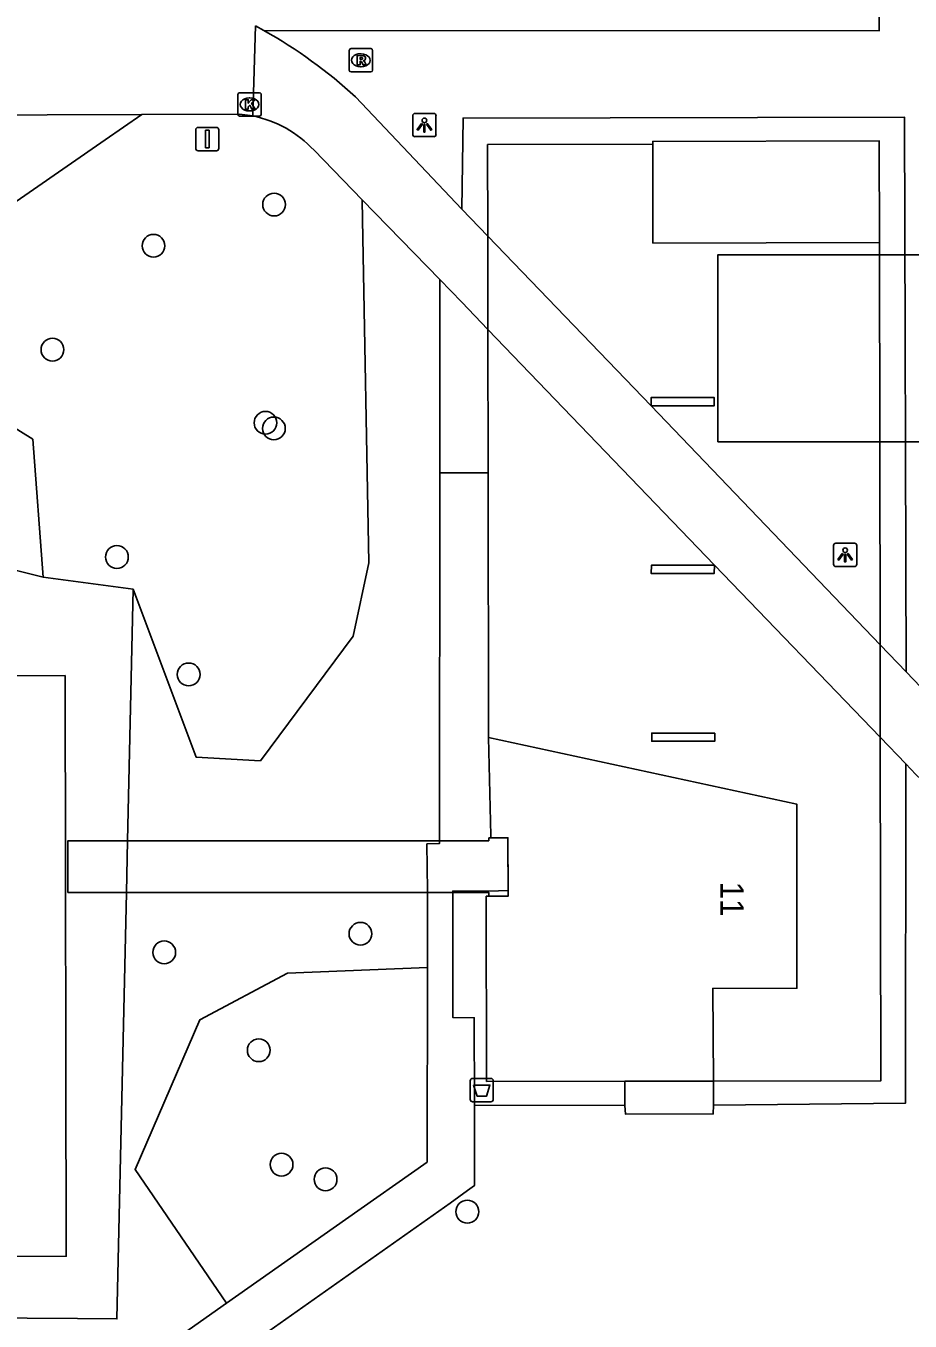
# Model space of a CAD drawing. Extents: x 161477 to 163040, y 383680 to 384868.
# Drawn here: x 162615.9 to 162653.9, y 384505.6 to 384561.2 of the extents above; entities that cross this region are included whole.
import ezdxf

# ---------------------------------------------------------------- set-up
doc = ezdxf.new("R2010")
doc.units = 0
for name, color, linetype in [('IMGEO_Afvalbak', 7, 'Continuous'), ('IMGEO_Boom', 7, 'Continuous'), ('IMGEO_Dek', 7, 'Continuous'), ('IMGEO_Fietspad_open', 7, 'Continuous'), ('IMGEO_Groenvoorziening', 7, 'Continuous'), ('IMGEO_Kolk', 7, 'Continuous'), ('IMGEO_Lichtpunt', 7, 'Continuous'), ('IMGEO_Pand', 7, 'Continuous'), ('IMGEO_Pand_nummerreeks', 7, 'Continuous'), ('IMGEO_Pand_overbouw', 7, 'Continuous'), ('IMGEO_Pand_vergunning_verleend', 7, 'Continuous'), ('IMGEO_Rijbaan_lokaal_open', 7, 'Continuous'), ('IMGEO_Rioolput', 7, 'Continuous'), ('IMGEO_Terreindeel_halfverhard', 7, 'Continuous'), ('IMGEO_Verkeersbordpaal', 7, 'Continuous'), ('IMGEO_Voetpad_gesloten', 7, 'Continuous'), ('IMGEO_Voetpad_open', 7, 'Continuous')]:
    doc.layers.add(name, color=color, linetype=linetype)

msp = doc.modelspace()

# ---------------------------------------------------------------- linework, layer by layer
at = {"layer": 'IMGEO_Afvalbak'}
for p, q in [((162634.965, 384515.12), (162634.965, 384515.92)), ((162634.965, 384515.92), (162634.965, 384515.12)), ((162635.065, 384516.02), (162635.855, 384516.02)), ((162635.855, 384516.02), (162635.065, 384516.02)), ((162635.955, 384515.92), (162635.955, 384515.12)), ((162635.955, 384515.12), (162635.955, 384515.92)), ((162635.855, 384515.02), (162635.065, 384515.02)), ((162635.065, 384515.02), (162635.855, 384515.02))]:
    msp.add_line(p, q, dxfattribs=at)
msp.add_lwpolyline([(162635.108, 384515.734), (162635.812, 384515.734), (162635.663, 384515.264), (162635.257, 384515.264), (162635.108, 384515.734)], dxfattribs=at)
for centre, start, end in [((162635.065, 384515.92), 90, 180), ((162635.065, 384515.92), 90, 180), ((162635.855, 384515.92), 0, 90), ((162635.855, 384515.92), 360, 90), ((162635.065, 384515.12), 180, 270), ((162635.065, 384515.12), 180, 270), ((162635.855, 384515.12), 270, 0), ((162635.855, 384515.12), 270, 0)]:
    msp.add_arc(centre, 0.1, start, end, dxfattribs=at)
at = {"layer": 'IMGEO_Boom'}
for centre in [(162626.54, 384553.53), (162621.36, 384551.76), (162617.02, 384547.3), (162626.17, 384544.16), (162626.53, 384543.92), (162619.79, 384538.4), (162622.87, 384533.36), (162630.25, 384522.23), (162621.82, 384521.43), (162625.88, 384517.23), (162626.86, 384512.32), (162628.75, 384511.69), (162634.84, 384510.3)]:
    msp.add_circle(centre, 0.489, dxfattribs=at)
at = {"layer": 'IMGEO_Dek'}
msp.add_lwpolyline([(162635.758, 384526.349), (162635.758, 384526.22), (162633.646, 384526.22), (162633.631, 384526.22), (162620.248, 384526.221), (162617.687, 384526.221), (162617.687, 384524.005), (162620.199, 384524.005), (162635.761, 384524.005), (162635.761, 384523.838), (162636.591, 384523.84), (162636.59, 384524.08), (162636.579, 384526.349), (162635.849, 384526.348)], close=True, dxfattribs=at)
at = {"layer": 'IMGEO_Fietspad_open'}
for points in [[(162625.738, 384561.196), (162626.101, 384560.997)], [(162634.598, 384553.337), (162630.033, 384558.153)], [(162630.328, 384553.731), (162628.255, 384555.86)], [(162633.653, 384550.315), (162630.328, 384553.731)], [(162634.598, 384553.337), (162635.718, 384552.173)], [(162642.73, 384544.889), (162635.718, 384552.173)], [(162635.718, 384552.173), (162635.725, 384548.172)], [(162635.725, 384548.172), (162634.604, 384549.338), (162633.653, 384550.315)], [(162645.455, 384538.049), (162635.725, 384548.172)], [(162652.564, 384534.637), (162642.73, 384544.889)], [(162652.57, 384530.662), (162645.455, 384538.049)], [(162652.564, 384534.637), (162653.687, 384533.466)], [(162652.564, 384534.637), (162652.57, 384530.662)], [(162655.576, 384531.504), (162653.687, 384533.466)], [(162653.672, 384529.518), (162652.57, 384530.662)]]:
    msp.add_lwpolyline(points, dxfattribs=at)
for centre, radius, start, end in [((162615.805, 384542.622), 21.064, 47.5072, 60.7367), ((162624.638, 384552.483), 4.948, 43.0335, 78.4954), ((162668.972, 384544.003), 21.069, 223.4309, 250.516)]:
    msp.add_arc(centre, radius, start, end, dxfattribs=at)
at = {"layer": 'IMGEO_Groenvoorziening'}
for points in [[(162616.617, 384537.538), (162616.184, 384543.455), (162613.624, 384545.028), (162613.08, 384547.512), (162615.059, 384548.264), (162612.549, 384551.662), (162619.288, 384556.308), (162620.86, 384557.39)], [(162653.687, 384533.466), (162653.614, 384557.281), (162634.658, 384557.241), (162634.598, 384553.337)], [(162620.49, 384537.015), (162623.192, 384529.815), (162625.95, 384529.646), (162629.932, 384534.997), (162630.612, 384538.15), (162630.343, 384552.892), (162630.328, 384553.731)], [(162614.492, 384538.06), (162616.617, 384537.538)], [(162616.617, 384537.538), (162620.49, 384537.015)], [(162620.49, 384537.015), (162620.248, 384526.221), (162620.199, 384524.005), (162619.789, 384505.699), (162618.089, 384505.711), (162555.579, 384506.126)], [(162645.407, 384514.875), (162653.655, 384514.955), (162653.672, 384529.518)], [(162633.126, 384520.778), (162627.113, 384520.543), (162623.35, 384518.538), (162620.567, 384512.112), (162624.498, 384506.37)], [(162635.14, 384514.873), (162641.606, 384514.862)]]:
    msp.add_lwpolyline(points, dxfattribs=at)
at = {"layer": 'IMGEO_Kolk'}
for p, q in [((162624.984, 384557.4), (162624.984, 384558.252)), ((162625.059, 384558.326), (162625.911, 384558.326)), ((162625.472, 384558.106), (162625.497, 384558.106)), ((162625.985, 384558.252), (162625.985, 384557.4)), ((162625.495, 384557.546), (162625.47, 384557.546)), ((162625.911, 384557.326), (162625.059, 384557.326))]:
    msp.add_line(p, q, dxfattribs=at)
for points in [[(162624.984, 384557.4), (162624.984, 384558.252)], [(162625.059, 384558.326), (162625.911, 384558.326)], [(162625.305, 384558.026), (162625.428, 384558.026), (162625.428, 384557.875), (162625.558, 384558.026), (162625.722, 384558.026), (162625.576, 384557.875), (162625.729, 384557.626), (162625.577, 384557.626), (162625.492, 384557.79), (162625.428, 384557.723), (162625.428, 384557.626), (162625.305, 384557.626), (162625.305, 384558.026)], [(162625.985, 384558.252), (162625.985, 384557.4)], [(162625.911, 384557.326), (162625.059, 384557.326)]]:
    msp.add_lwpolyline(points, dxfattribs=at)
for centre, start, end in [((162625.061, 384558.25), 91.552, 178.448), ((162625.061, 384558.25), 91.552, 178.448), ((162625.909, 384558.25), 1.552, 88.448), ((162625.909, 384558.25), 1.552, 88.448), ((162625.061, 384557.402), 181.552, 268.448), ((162625.061, 384557.402), 181.552, 268.448), ((162625.909, 384557.402), 271.552, 358.448), ((162625.909, 384557.402), 271.552, 358.448)]:
    msp.add_arc(centre, 0.0765, start, end, dxfattribs=at)
for centre, major_axis, ratio, start_param, end_param in [((162625.471, 384557.826), (-0.387, 0.002), 0.722429, 4.712389, 7.853982), ((162625.496, 384557.826), (-0.39, 0.002), 0.717154, 1.570796, 4.712389)]:
    msp.add_ellipse(centre, major_axis=major_axis, ratio=ratio, start_param=start_param, end_param=end_param, dxfattribs=at)
at = {"layer": 'IMGEO_Lichtpunt'}
for p, q in [((162633.399, 384557.438), (162632.591, 384557.438)), ((162633.399, 384557.438), (162632.591, 384557.438)), ((162632.497, 384557.343), (162632.497, 384556.536)), ((162632.497, 384557.343), (162632.497, 384556.536)), ((162633.493, 384556.536), (162633.493, 384557.343)), ((162633.493, 384556.536), (162633.493, 384557.343)), ((162632.591, 384556.442), (162633.399, 384556.442)), ((162632.591, 384556.442), (162633.399, 384556.442)), ((162650.567, 384538.893), (162650.567, 384538.086)), ((162650.567, 384538.893), (162650.567, 384538.086)), ((162651.469, 384538.988), (162650.661, 384538.988)), ((162651.469, 384538.988), (162650.661, 384538.988)), ((162651.563, 384538.086), (162651.563, 384538.893)), ((162651.563, 384538.086), (162651.563, 384538.893)), ((162650.661, 384537.992), (162651.469, 384537.992)), ((162650.661, 384537.992), (162651.469, 384537.992))]:
    msp.add_line(p, q, dxfattribs=at)
for points in [[(162632.871, 384557.007), (162632.91, 384556.979), (162632.722, 384556.717), (162632.684, 384556.744), (162632.871, 384557.007)], [(162632.973, 384556.959), (162633.02, 384556.959), (162633.02, 384556.637), (162632.973, 384556.637), (162632.973, 384556.959)], [(162633.083, 384556.979), (162633.121, 384557.006), (162633.308, 384556.744), (162633.269, 384556.716), (162633.083, 384556.979)], [(162650.941, 384538.557), (162650.98, 384538.529), (162650.792, 384538.267), (162650.754, 384538.294), (162650.941, 384538.557)], [(162651.153, 384538.529), (162651.191, 384538.556), (162651.378, 384538.294), (162651.339, 384538.266), (162651.153, 384538.529)], [(162651.043, 384538.509), (162651.09, 384538.509), (162651.09, 384538.187), (162651.043, 384538.187), (162651.043, 384538.509)]]:
    msp.add_lwpolyline(points, dxfattribs=at)
for centre in [(162632.996, 384557.141), (162651.066, 384538.691)]:
    msp.add_circle(centre, 0.0994, dxfattribs=at)
for centre, start, end in [((162632.591, 384557.343), 90, 180), ((162632.591, 384557.343), 90, 180), ((162633.399, 384557.343), 0, 90), ((162633.399, 384557.343), 0, 90), ((162632.591, 384556.536), 180, 270), ((162632.591, 384556.536), 180, 270), ((162633.399, 384556.536), 270, 0), ((162633.399, 384556.536), 270, 360), ((162650.661, 384538.893), 90, 180), ((162650.661, 384538.893), 90, 180), ((162651.469, 384538.893), 0, 90), ((162651.469, 384538.893), 0, 90), ((162650.661, 384538.086), 180, 270), ((162650.661, 384538.086), 180, 270), ((162651.469, 384538.086), 270, 0), ((162651.469, 384538.086), 270, 360)]:
    msp.add_arc(centre, 0.0946, start, end, dxfattribs=at)
at = {"layer": 'IMGEO_Pand'}
for points in [[(162642.803, 384556.121), (162642.803, 384556.241), (162652.531, 384556.26), (162652.537, 384551.896)], [(162642.803, 384556.121), (162642.808, 384551.877), (162652.537, 384551.896)], [(162642.73, 384544.889), (162645.437, 384544.887), (162645.441, 384545.242), (162642.734, 384545.244), (162642.73, 384544.889)], [(162645.455, 384538.049), (162645.443, 384537.698), (162642.734, 384537.694), (162642.746, 384538.045), (162645.455, 384538.049)], [(162617.572, 384533.319), (162617.611, 384508.389), (162559.132, 384508.299), (162559.093, 384533.229), (162617.572, 384533.319)], [(162645.467, 384530.842), (162645.467, 384530.492), (162642.758, 384530.495), (162642.758, 384530.845), (162645.467, 384530.842)], [(162635.753, 384530.654), (162648.985, 384527.797), (162648.992, 384519.888), (162645.382, 384519.885), (162645.409, 384515.907)], [(162636.59, 384524.08), (162636.58, 384526.089), (162636.579, 384526.349), (162635.849, 384526.348), (162635.848, 384526.448), (162635.753, 384530.654)], [(162641.608, 384515.9), (162635.668, 384515.89), (162635.651, 384523.838), (162636.591, 384523.84), (162636.59, 384524.08)], [(162645.405, 384515.907), (162641.608, 384515.9)], [(162645.409, 384515.907), (162645.405, 384515.907)]]:
    msp.add_lwpolyline(points, dxfattribs=at)
at = {"layer": 'IMGEO_Pand_overbouw'}
msp.add_lwpolyline([(162652.537, 384551.896), (162642.808, 384551.877), (162642.803, 384556.121), (162635.712, 384556.101), (162635.718, 384552.173), (162635.725, 384548.172), (162635.735, 384542.009), (162635.753, 384530.654), (162648.985, 384527.797), (162648.992, 384519.888), (162645.382, 384519.885), (162645.409, 384515.907), (162652.593, 384515.916), (162652.57, 384530.662), (162652.564, 384534.637)], close=True, dxfattribs=at)
at = {"layer": 'IMGEO_Pand_vergunning_verleend'}
msp.add_lwpolyline([(162645.603, 384543.347), (162645.603, 384551.373), (162658.129, 384551.373), (162658.129, 384543.347), (162645.603, 384543.347)], dxfattribs=at)
at = {"layer": 'IMGEO_Rijbaan_lokaal_open'}
for points in [[(162625.625, 384557.332), (162625.64, 384557.841), (162625.738, 384561.196)], [(162620.86, 384557.39), (162612.716, 384557.368), (162606.611, 384557.394)], [(162625.625, 384557.332), (162625.058, 384557.402), (162620.86, 384557.39)]]:
    msp.add_lwpolyline(points, dxfattribs=at)
at = {"layer": 'IMGEO_Rioolput'}
for p, q in [((162629.844, 384560.22), (162630.696, 384560.22)), ((162629.769, 384559.294), (162629.769, 384560.146)), ((162630.257, 384560), (162630.282, 384560)), ((162630.77, 384560.146), (162630.77, 384559.294)), ((162630.696, 384559.22), (162629.844, 384559.22)), ((162630.28, 384559.44), (162630.255, 384559.44))]:
    msp.add_line(p, q, dxfattribs=at)
for points in [[(162629.844, 384560.22), (162630.696, 384560.22)], [(162629.769, 384559.294), (162629.769, 384560.146)], [(162630.358, 384559.918), (162630.106, 384559.92), (162630.106, 384559.52)], [(162630.106, 384559.52), (162630.23, 384559.52), (162630.23, 384559.682), (162630.241, 384559.682)], [(162630.284, 384559.839), (162630.23, 384559.839), (162630.23, 384559.758)], [(162630.23, 384559.758), (162630.282, 384559.758)], [(162630.288, 384559.653), (162630.359, 384559.52), (162630.499, 384559.52), (162630.434, 384559.646)], [(162630.77, 384560.146), (162630.77, 384559.294)], [(162630.696, 384559.22), (162629.844, 384559.22)]]:
    msp.add_lwpolyline(points, dxfattribs=at)
for centre, radius, start, end in [((162629.846, 384560.144), 0.0765, 91.552, 178.448), ((162629.846, 384560.144), 0.0765, 91.552, 178.448), ((162630.694, 384560.144), 0.0765, 1.552, 88.448), ((162630.694, 384560.144), 0.0765, 1.552, 88.448), ((162630.24, 384559.629), 0.0533, 26.0293, 88.6989), ((162630.266, 384559.947), 0.19, 274.7715, 282.9687), ((162630.29, 384559.743), 0.0964, 77.0061, 93.1865), ((162630.304, 384559.8), 0.0378, 276.6634, 79.6772), ((162630.357, 384559.808), 0.109, 350.3612, 89.416), ((162630.355, 384559.808), 0.112, 277.5842, 350.9817), ((162630.339, 384559.593), 0.108, 29.5134, 73.7905), ((162629.846, 384559.296), 0.0765, 181.552, 268.448), ((162629.846, 384559.296), 0.0765, 181.552, 268.448), ((162630.694, 384559.296), 0.0765, 271.552, 358.448), ((162630.694, 384559.296), 0.0765, 271.552, 358.448)]:
    msp.add_arc(centre, radius, start, end, dxfattribs=at)
for centre, major_axis, ratio, start_param, end_param in [((162630.256, 384559.72), (-0.387, 0.002), 0.722429, 4.712389, 7.853982), ((162630.281, 384559.72), (-0.39, 0.002), 0.717154, 1.570796, 4.712389)]:
    msp.add_ellipse(centre, major_axis=major_axis, ratio=ratio, start_param=start_param, end_param=end_param, dxfattribs=at)
at = {"layer": 'IMGEO_Terreindeel_halfverhard'}
for points in [[(162635.718, 384552.173), (162635.712, 384556.101), (162642.803, 384556.121)], [(162652.537, 384551.896), (162652.564, 384534.637)], [(162652.57, 384530.662), (162652.593, 384515.916), (162645.409, 384515.907)]]:
    msp.add_lwpolyline(points, dxfattribs=at)
at = {"layer": 'IMGEO_Verkeersbordpaal'}
for p, q in [((162623.175, 384555.94), (162623.175, 384556.74)), ((162623.175, 384556.74), (162623.175, 384555.94)), ((162623.275, 384556.84), (162624.065, 384556.84)), ((162624.065, 384556.84), (162623.275, 384556.84)), ((162624.165, 384556.74), (162624.165, 384555.94)), ((162624.165, 384555.94), (162624.165, 384556.74)), ((162624.065, 384555.84), (162623.275, 384555.84)), ((162623.275, 384555.84), (162624.065, 384555.84))]:
    msp.add_line(p, q, dxfattribs=at)
msp.add_lwpolyline([(162623.595, 384556.715), (162623.745, 384556.715), (162623.745, 384555.965), (162623.595, 384555.965), (162623.595, 384556.715)], dxfattribs=at)
for centre, start, end in [((162623.275, 384556.74), 90, 180), ((162623.275, 384556.74), 90, 180), ((162624.065, 384556.74), 0, 90), ((162624.065, 384556.74), 360, 90), ((162623.275, 384555.94), 180, 270), ((162623.275, 384555.94), 180, 270), ((162624.065, 384555.94), 270, 0), ((162624.065, 384555.94), 270, 0)]:
    msp.add_arc(centre, 0.1, start, end, dxfattribs=at)
at = {"layer": 'IMGEO_Voetpad_gesloten'}
msp.add_lwpolyline([(162635.758, 384526.349), (162635.758, 384526.22), (162633.646, 384526.22), (162633.631, 384526.22), (162620.248, 384526.221), (162617.687, 384526.221), (162617.687, 384524.005), (162620.199, 384524.005), (162635.761, 384524.005), (162635.761, 384523.838), (162636.591, 384523.84), (162636.59, 384524.08), (162636.579, 384526.349), (162635.849, 384526.348), (162635.758, 384526.349)], dxfattribs=at)
at = {"layer": 'IMGEO_Voetpad_open'}
for points in [[(162626.101, 384560.997), (162652.522, 384560.978), (162652.519, 384562.665)], [(162633.653, 384550.315), (162633.653, 384550.103), (162633.651, 384542.01)], [(162635.735, 384542.009), (162635.725, 384548.172)], [(162633.126, 384520.778), (162633.132, 384524.09), (162633.105, 384526.085), (162633.646, 384526.104), (162633.646, 384526.22), (162633.651, 384542.01)], [(162633.651, 384542.01), (162635.735, 384542.009)], [(162635.735, 384542.009), (162635.753, 384530.654)], [(162636.59, 384524.08), (162635.761, 384524.059), (162634.215, 384524.059), (162634.216, 384520.98), (162634.217, 384518.63), (162635.139, 384518.627), (162635.14, 384514.873)], [(162624.498, 384506.37), (162629.61, 384509.969), (162633.11, 384512.432), (162633.126, 384520.778)], [(162641.608, 384515.9), (162641.606, 384514.862)], [(162645.405, 384515.907), (162645.407, 384514.875)], [(162542.344, 384465.176), (162543.93, 384465.191), (162543.871, 384467.355), (162544.428, 384468.056), (162545.061, 384468.602), (162545.749, 384469.171), (162546.629, 384469.602), (162553.96, 384473.165), (162561.145, 384484.488), (162593.629, 384493.055), (162618.526, 384499.677), (162634.108, 384510.663), (162634.851, 384511.21), (162635.141, 384511.424), (162635.14, 384514.873)], [(162641.606, 384514.862), (162641.627, 384514.493), (162645.402, 384514.498), (162645.407, 384514.875)], [(162546.942, 384505.549), (162546.93, 384492.874), (162559.088, 384485.024), (162559.891, 384486.261), (162564.435, 384487.451), (162563.468, 384491.067), (162560.099, 384490.199), (162558.916, 384494.556), (162563.289, 384495.686), (162565.425, 384487.713), (162588.7, 384493.846), (162617.593, 384501.51), (162624.498, 384506.37)]]:
    msp.add_lwpolyline(points, dxfattribs=at)

# ---------------------------------------------------------------- texts
at = {"layer": 'IMGEO_Pand_nummerreeks'}
msp.add_text('11', height=1, rotation=270.0514, dxfattribs=at).set_placement((162645.708, 384524.461))

doc.saveas('drawing.dxf')
